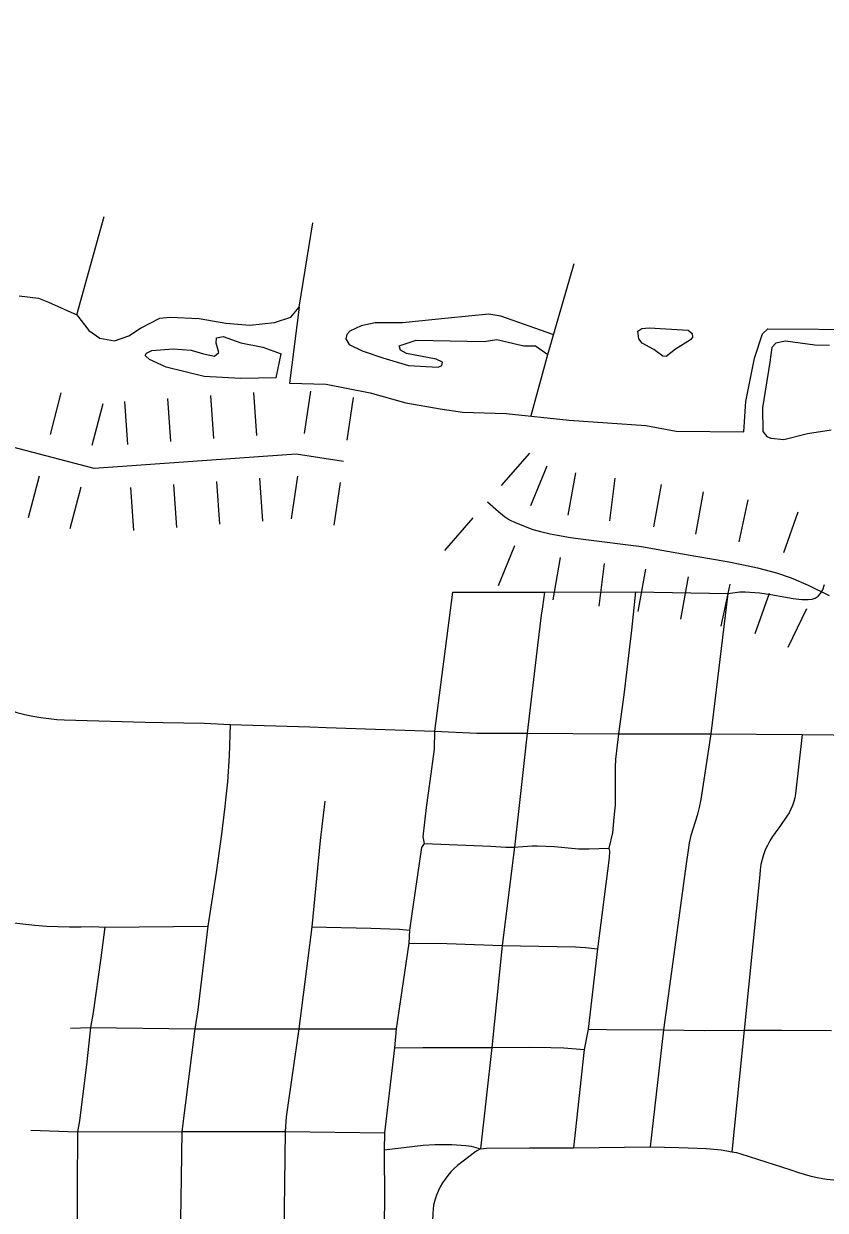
# Model space of a CAD drawing. Extents: x -19 to 366, y -4 to 359.
# Drawn here: x 156.736 to 157.264, y 190.766 to 191.549 of the extents above; entities that cross this region are included whole.
import ezdxf

# ---------------------------------------------------------------- set-up
doc = ezdxf.new("R2010")
doc.units = 0
for name, color, linetype in [('Level 29', 7, 'Continuous'), ('Level 33', 7, 'Continuous'), ('Level 60', 7, 'Continuous'), ('Level 9', 7, 'Continuous')]:
    doc.layers.add(name, color=color, linetype=linetype)

msp = doc.modelspace()

# ---------------------------------------------------------------- linework, layer by layer
at = {"layer": 'Level 29'}
for p, q in [((156.8869, 191.30542), (156.88891, 191.27709)), ((156.92464, 191.30635), (156.92036, 191.27826)), ((156.76005, 191.30505), (156.75285, 191.27757)), ((156.78753, 191.29784), (156.78033, 191.27036)), ((156.78753, 191.29784), (156.78033, 191.27036)), ((156.80189, 191.2994), (156.80389, 191.27106)), ((156.83022, 191.30141), (156.83223, 191.27307)), ((156.85856, 191.30342), (156.86057, 191.27508)), ((156.85856, 191.30342), (156.86057, 191.27508)), ((156.95273, 191.30207), (156.94845, 191.27398)), ((157.05054, 191.24399), (157.06925, 191.26537)), ((157.06988, 191.23074), (157.08061, 191.25705)), ((157.09444, 191.22442), (157.09944, 191.25238)), ((156.74564, 191.25009), (156.73844, 191.22261)), ((156.77312, 191.24288), (156.76592, 191.2154)), ((156.77312, 191.24288), (156.76592, 191.2154)), ((156.8059, 191.24272), (156.80791, 191.21438)), ((156.83424, 191.24473), (156.83625, 191.21639)), ((156.86258, 191.24674), (156.86459, 191.2184)), ((156.86258, 191.24674), (156.86459, 191.2184)), ((156.89092, 191.24875), (156.89293, 191.22041)), ((156.91608, 191.25018), (156.9118, 191.22209)), ((156.94417, 191.2459), (156.93989, 191.21781)), ((157.12183, 191.22071), (157.12533, 191.24891)), ((157.12183, 191.22071), (157.12533, 191.24891)), ((157.1508, 191.21677), (157.15594, 191.24471)), ((157.17867, 191.21181), (157.18361, 191.23979)), ((157.20716, 191.20675), (157.21314, 191.23453)), ((157.20716, 191.20675), (157.21314, 191.23453)), ((157.01313, 191.20123), (157.03183, 191.22261)), ((157.23658, 191.19983), (157.24607, 191.22661)), ((157.04842, 191.17814), (157.05915, 191.20444)), ((157.08444, 191.16849), (157.08944, 191.19645)), ((157.11484, 191.16433), (157.11834, 191.19252)), ((157.11484, 191.16433), (157.11834, 191.19252)), ((157.14051, 191.16089), (157.14566, 191.18883)), ((157.16879, 191.15586), (157.17373, 191.18384)), ((157.1952, 191.15121), (157.20118, 191.17898)), ((157.1952, 191.15121), (157.20118, 191.17898)), ((157.2176, 191.14628), (157.22709, 191.17306)), ((157.23936, 191.13732), (157.25183, 191.16285))]:
    msp.add_line(p, q, dxfattribs=at)
for points in [[(156.94631, 191.25994), (156.91506, 191.2647), (156.78191, 191.25526), (156.45144, 191.34191)], [(157.04119, 191.2333), (157.04857, 191.22684), (157.05236, 191.22361), (157.05577, 191.22133), (157.05955, 191.21962), (157.06561, 191.21715), (157.07054, 191.21524), (157.07622, 191.21372), (157.08247, 191.2122), (157.08739, 191.21125), (157.09592, 191.20972), (157.10425, 191.20858), (157.14269, 191.20381), (157.15614, 191.20134), (157.17356, 191.19829), (157.18758, 191.19582), (157.19932, 191.19391), (157.20993, 191.19163), (157.21921, 191.18972), (157.23171, 191.18649), (157.24136, 191.18307), (157.25254, 191.17831), (157.26655, 191.17147)]]:
    msp.add_lwpolyline(points, dxfattribs=at)
at = {"layer": 'Level 33'}
for points in [[(157.01812, 191.17365), (157.0062, 191.08188)], [(157.01812, 191.17365), (157.07875, 191.17363)], [(157.07875, 191.17363), (157.0775, 191.16388), (157.07662, 191.15855), (157.07411, 191.13847), (157.06737, 191.08052)], [(157.07875, 191.17363), (157.13878, 191.17377)], [(157.13878, 191.17377), (157.13617, 191.14853), (157.13119, 191.10597), (157.12766, 191.08007)], [(157.13878, 191.17377), (157.19975, 191.17284)], [(157.19975, 191.17284), (157.18845, 191.08012)], [(157.19975, 191.17284), (157.20765, 191.17382), (157.21104, 191.1738), (157.22053, 191.1731), (157.22807, 191.17209), (157.24267, 191.16945)], [(157.24267, 191.16945), (157.24849, 191.16876), (157.25254, 191.16876), (157.25523, 191.16909), (157.25732, 191.16964), (157.25913, 191.17093), (157.26079, 191.1727), (157.26232, 191.17509), (157.2635, 191.17868)], [(156.66338, 191.10262), (156.68736, 191.10294), (156.69288, 191.1027), (156.69839, 191.10224), (156.70388, 191.10154), (156.70933, 191.10062), (156.71484, 191.09934), (156.72029, 191.09784), (156.72567, 191.09614), (156.73098, 191.09424), (156.73618, 191.09293), (156.7414, 191.09182), (156.74669, 191.0909), (156.75199, 191.09018), (156.75731, 191.08965), (156.76222, 191.08936)], [(156.76222, 191.08936), (156.81565, 191.0879), (156.82736, 191.08759), (156.85459, 191.0871), (156.87166, 191.08624)], [(156.87166, 191.08624), (156.87093, 191.06556), (156.86976, 191.04847), (156.86851, 191.03652), (156.86807, 191.03226), (156.86591, 191.01401), (156.86229, 190.98868), (156.85691, 190.95322)], [(156.87166, 191.08624), (156.92419, 191.08484), (156.93495, 191.08445), (157.0062, 191.08188)], [(157.0062, 191.08188), (157.00603, 191.07014), (157.00313, 191.04894)], [(157.0062, 191.08188), (157.03428, 191.08059), (157.06737, 191.08052)], [(157.06737, 191.08052), (157.06317, 191.04274)], [(157.06737, 191.08052), (157.12766, 191.08007)], [(157.12766, 191.08007), (157.12624, 191.06891), (157.12567, 191.06341), (157.12534, 191.05789), (157.12543, 191.03735), (157.12534, 191.03319), (157.12504, 191.02904), (157.1245, 191.02491), (157.12359, 191.01494), (157.12133, 191.00478)], [(157.12766, 191.08007), (157.18845, 191.08012)], [(157.18845, 191.08012), (157.18188, 191.03686), (157.18086, 191.03157), (157.17942, 191.02638), (157.17534, 191.01313), (157.17423, 191.00825), (157.17343, 191.00332), (157.17221, 190.99442), (157.16403, 190.93449), (157.15722, 190.88481)], [(157.18845, 191.08012), (157.24876, 191.07967)], [(157.24876, 191.07967), (157.24422, 191.04069), (157.2438, 191.03803), (157.24317, 191.03542), (157.24232, 191.03287), (157.24126, 191.03039), (157.24001, 191.02802), (157.23856, 191.02575), (157.23435, 191.01977)], [(157.24876, 191.07967), (157.2896, 191.07934)], [(157.00313, 191.04894), (157.00077, 191.03149), (156.99864, 191.01226), (156.99941, 191.00792)], [(157.06317, 191.04274), (157.05893, 191.00548)], [(156.93397, 191.03567), (156.931, 191.00978), (156.92546, 190.95284)], [(157.23435, 191.01977), (157.2292, 191.01237), (157.22737, 191.00955), (157.22575, 191.0066), (157.22435, 191.00354), (157.22319, 191.00039), (157.22224, 190.99716), (157.22153, 190.99387), (157.22109, 190.99053), (157.22074, 190.98708), (157.21612, 190.94132), (157.21037, 190.88468)], [(156.99941, 191.00792), (156.99777, 191.00516), (156.9919, 190.96608), (156.98992, 190.95069)], [(156.99941, 191.00792), (157.04338, 191.00597), (157.05323, 191.00538), (157.05893, 191.00548)], [(157.05893, 191.00548), (157.05092, 190.94056)], [(157.05893, 191.00548), (157.06151, 191.00554), (157.07065, 191.00624), (157.07397, 191.00632), (157.08549, 191.00584), (157.10112, 191.00432), (157.10823, 191.00436), (157.12133, 191.00478)], [(157.12133, 191.00478), (157.12158, 191.00278), (157.12145, 190.99842), (157.11371, 190.93829)], [(156.65958, 190.9642), (156.72099, 190.95633), (156.74287, 190.95394), (156.75047, 190.95338), (156.75811, 190.95302), (156.76574, 190.95285), (156.77336, 190.95288), (156.78098, 190.95311), (156.7889, 190.9527)], [(156.7889, 190.9527), (156.85691, 190.95322)], [(156.85691, 190.95322), (156.85027, 190.898), (156.84825, 190.88554)], [(156.92546, 190.95284), (156.91686, 190.88547)], [(156.92546, 190.95284), (156.96428, 190.95185), (156.9833, 190.95122), (156.98992, 190.95069)], [(156.7889, 190.9527), (156.78639, 190.93235), (156.78135, 190.89627), (156.77944, 190.88646)], [(156.98992, 190.95069), (156.98942, 190.94204)], [(156.98942, 190.94204), (156.98111, 190.88559)], [(156.98942, 190.94204), (157.01443, 190.94189), (157.05092, 190.94056)], [(157.05092, 190.94056), (157.0442, 190.8732)], [(157.05092, 190.94056), (157.0992, 190.93957), (157.10584, 190.93921), (157.11371, 190.93829)], [(157.11371, 190.93829), (157.10762, 190.88534)], [(156.76632, 190.88589), (156.77944, 190.88646)], [(156.77944, 190.88646), (156.77716, 190.86378), (156.77217, 190.82481), (156.77104, 190.8176)], [(156.77944, 190.88646), (156.84825, 190.88554)], [(156.84825, 190.88554), (156.83962, 190.81787)], [(156.84825, 190.88554), (156.88635, 190.88562), (156.91686, 190.88547)], [(156.91686, 190.88547), (156.90846, 190.82751), (156.90785, 190.81776)], [(156.91686, 190.88547), (156.95068, 190.88549)], [(156.95068, 190.88549), (156.98111, 190.88559)], [(156.98111, 190.88559), (156.97997, 190.87301)], [(157.10762, 190.88534), (157.10503, 190.87198)], [(157.10762, 190.88534), (157.11975, 190.88506), (157.15722, 190.88481)], [(157.15722, 190.88481), (157.14847, 190.80768)], [(157.15722, 190.88481), (157.18416, 190.8844), (157.21037, 190.88468)], [(157.21037, 190.88468), (157.20226, 190.8044)], [(157.21037, 190.88468), (157.23496, 190.88457)], [(157.23496, 190.88457), (157.26805, 190.88441)], [(156.97997, 190.87301), (156.97326, 190.81698)], [(156.97997, 190.87301), (156.99866, 190.87318), (157.0442, 190.8732)], [(157.0442, 190.8732), (157.03651, 190.80629)], [(157.0442, 190.8732), (157.06889, 190.87338), (157.08292, 190.8733), (157.09145, 190.87296), (157.10503, 190.87198)], [(157.10503, 190.87198), (157.09785, 190.80704)], [(156.74026, 190.8187), (156.77104, 190.8176)], [(156.77104, 190.8176), (156.77078, 190.78107), (156.77084, 190.73152)], [(156.77104, 190.8176), (156.83962, 190.81787)], [(156.83962, 190.81787), (156.83932, 190.78723), (156.83859, 190.74613), (156.83878, 190.7316)], [(156.83962, 190.81787), (156.90785, 190.81776)], [(156.90785, 190.81776), (156.90718, 190.76653), (156.90695, 190.73141)], [(156.90785, 190.81776), (156.97326, 190.81698)], [(156.97326, 190.81698), (156.9732, 190.80572)], [(156.9732, 190.80572), (156.97323, 190.77216), (156.9727, 190.73133)], [(156.9732, 190.80572), (156.99873, 190.80872), (157.00658, 190.80921), (157.0121, 190.80931), (157.01764, 190.80922), (157.02702, 190.80864), (157.03046, 190.80816), (157.03651, 190.80629)], [(157.03651, 190.80629), (157.0343, 190.80511), (157.03274, 190.80404), (157.02152, 190.79532), (157.01923, 190.79331), (157.01709, 190.79116), (157.01508, 190.78887), (157.01323, 190.78645), (157.01155, 190.78392), (157.01005, 190.78128), (157.00886, 190.77883), (157.00758, 190.77573), (157.00654, 190.77251), (157.00572, 190.76923), (157.00526, 190.76382), (157.005, 190.75839), (157.00495, 190.75295), (157.0057, 190.73642), (157.00465, 190.73122)], [(157.03651, 190.80629), (157.04067, 190.80678), (157.06884, 190.80695)], [(157.06884, 190.80695), (157.09785, 190.80704)], [(157.09785, 190.80704), (157.14847, 190.80768)], [(157.14847, 190.80768), (157.16729, 190.80723), (157.18557, 190.8066), (157.19519, 190.8057), (157.19895, 190.80513), (157.20226, 190.8044)], [(157.20226, 190.8044), (157.20547, 190.80388), (157.20819, 190.80314), (157.24124, 190.79254), (157.24636, 190.79076), (157.25377, 190.78864), (157.25849, 190.78756), (157.26496, 190.78646), (157.26944, 190.78584), (157.27965, 190.78476)]]:
    msp.add_lwpolyline(points, dxfattribs=at)
at = {"layer": 'Level 60'}
for points in [[(0, 189.51617), (7.11214, 189.52059), (14.22427, 189.53386), (21.33637, 189.55597), (28.44845, 189.58693), (35.56048, 189.62672), (42.67245, 189.67537), (49.78436, 189.73285), (56.89619, 189.79918), (64.00793, 189.87436), (71.11958, 189.95838), (78.23111, 190.05124), (85.34253, 190.15294), (92.45381, 190.26349), (99.56495, 190.38288), (106.67593, 190.51112), (113.78675, 190.6482), (120.89739, 190.79412), (128.00785, 190.94888), (135.11811, 191.11248), (142.22816, 191.28493), (149.33799, 191.46621), (156.44759, 191.65634), (163.55694, 191.85531), (170.66605, 192.06312), (177.77489, 192.27977), (184.88345, 192.50526), (191.99173, 192.73959), (199.09971, 192.98276), (206.20739, 193.23477), (213.31474, 193.49561), (220.42177, 193.7653), (227.52845, 194.04382), (234.63479, 194.33118), (241.74076, 194.62738), (248.84635, 194.93241), (255.95157, 195.24628), (263.05638, 195.56898), (270.16079, 195.90052), (277.26478, 196.24089), (284.36834, 196.5901), (291.47147, 196.94814), (298.57414, 197.31501), (305.67635, 197.69072), (312.77809, 198.07525), (319.87934, 198.46862), (326.9801, 198.87082), (334.08035, 199.28185), (341.18009, 199.7017)], [(0, 180.89994), (7.12284, 180.90436), (14.24566, 180.9176), (21.36847, 180.93968), (28.49124, 180.97058), (35.61397, 181.01031), (42.73664, 181.05888), (49.85925, 181.11627), (56.98178, 181.18249), (64.10422, 181.25754), (71.22656, 181.34142), (78.3488, 181.43413), (85.47091, 181.53567), (92.5929, 181.64603), (99.71474, 181.76523), (106.83643, 181.89325), (113.95795, 182.0301), (121.0793, 182.17578), (128.20046, 182.33029), (135.32143, 182.49362), (142.44218, 182.66579), (149.56272, 182.84677), (156.68303, 183.03659), (163.8031, 183.23523), (170.92291, 183.4427), (178.04247, 183.65899), (185.16175, 183.88411), (192.28074, 184.11805), (199.39944, 184.36082), (206.51784, 184.61242), (213.63591, 184.87283), (220.75366, 185.14207), (227.87107, 185.42014), (234.98813, 185.70702), (242.10483, 186.00273), (249.22115, 186.30726), (256.33709, 186.62061), (263.45264, 186.94279), (270.56779, 187.27378), (277.68251, 187.61359), (284.79682, 187.96222), (291.91068, 188.31967), (299.02409, 188.68594), (306.13705, 189.06103), (313.24954, 189.44494), (320.36154, 189.83766), (327.47305, 190.23919), (334.58406, 190.64954), (341.69455, 191.06871)]]:
    msp.add_spline(points, degree=3, dxfattribs=at)
at = {"layer": 'Level 9'}
for points in [[(156.77058, 191.35651), (156.78859, 191.42147)], [(156.91717, 191.36158), (156.92609, 191.41723)], [(157.06999, 191.29028), (157.08099, 191.33054), (157.09843, 191.39056)], [(156.73251, 191.36907), (156.7452, 191.36754), (156.75183, 191.36507), (156.77058, 191.35651), (156.77834, 191.34625), (156.78572, 191.34131), (156.79538, 191.33941), (156.80485, 191.34282), (156.81243, 191.34776), (156.82531, 191.3544), (156.83194, 191.35516), (156.85107, 191.3542), (156.86868, 191.35115), (156.88459, 191.34982), (156.90088, 191.35152), (156.91149, 191.35512), (156.91717, 191.36158), (156.91072, 191.31162), (156.93477, 191.31085), (156.96393, 191.30514), (156.98742, 191.29848), (157.00995, 191.29448)], [(157.0844, 191.34365), (157.04993, 191.35563), (157.04217, 191.35715), (157.01527, 191.35451), (156.98516, 191.35129), (156.96717, 191.3513), (156.95789, 191.3494), (156.9505, 191.3458), (156.94841, 191.34371), (156.94785, 191.34086), (156.95012, 191.33706), (156.95864, 191.33288), (156.97227, 191.32831), (156.98913, 191.32318), (157.00864, 191.32203), (157.0111, 191.32317), (157.01148, 191.32545), (157.0075, 191.32735), (156.98781, 191.33115), (156.98383, 191.33325), (156.98307, 191.3361), (156.99425, 191.33989), (157.03894, 191.33892), (157.04728, 191.34025), (157.06527, 191.33625), (157.07285, 191.33606), (157.08099, 191.33054)], [(157.00995, 191.29448), (157.02473, 191.29239), (157.05351, 191.29161), (157.09499, 191.28704), (157.14556, 191.2836), (157.16563, 191.27979), (157.21014, 191.27939), (157.21147, 191.29933), (157.21716, 191.32801), (157.22247, 191.34397), (157.22607, 191.34739), (157.29312, 191.34698)], [(157.17342, 191.34646), (157.17607, 191.34418), (157.17645, 191.3419), (157.17512, 191.34019), (157.16527, 191.33393), (157.15902, 191.32918), (157.15675, 191.32937), (157.15088, 191.33374), (157.14311, 191.33792), (157.14103, 191.34078), (157.14027, 191.3459), (157.14292, 191.34761), (157.14785, 191.34799)], [(157.14785, 191.34799), (157.17342, 191.34646)], [(156.902, 191.31505), (156.87852, 191.31449), (156.85447, 191.31602), (156.82947, 191.32211), (156.81848, 191.32724), (156.81545, 191.32971), (156.8164, 191.33142), (156.82, 191.33313), (156.83402, 191.33426), (156.84595, 191.33331), (156.8539, 191.33083), (156.86129, 191.32931), (156.86413, 191.33178), (156.86243, 191.33786), (156.86262, 191.34147), (156.86697, 191.34222), (156.87871, 191.33823), (156.89311, 191.33537), (156.90523, 191.33081)], [(157.2666, 191.33635), (157.25694, 191.33655), (157.23762, 191.33921), (157.23137, 191.33789), (157.22872, 191.33504), (157.22739, 191.32535), (157.22246, 191.29534), (157.22283, 191.27957), (157.22529, 191.27634), (157.22794, 191.2752), (157.23666, 191.27425), (157.25219, 191.27823), (157.26772, 191.28069)], [(156.902, 191.31505), (156.90523, 191.33081)]]:
    msp.add_lwpolyline(points, dxfattribs=at)

doc.saveas('drawing.dxf')
